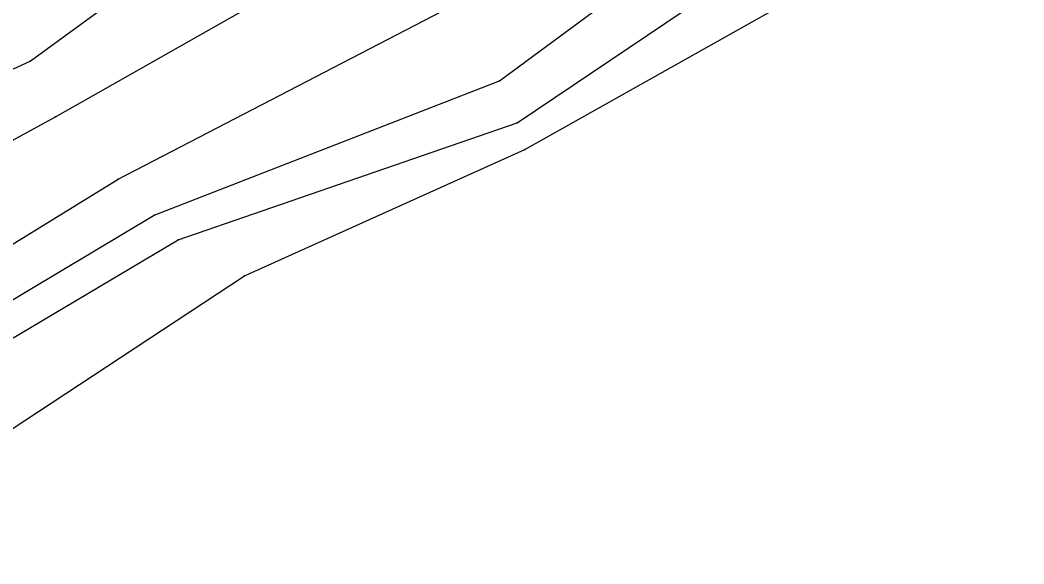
# Model space of a CAD drawing. Extents: x 1419505 to 1434054, y 1956910 to 1968644.
# Drawn here: x 1422067.1 to 1422201.5, y 1958274.8 to 1958347.6 of the extents above; entities that cross this region are included whole.
import ezdxf

# ---------------------------------------------------------------- set-up
doc = ezdxf.new("R2010")
doc.units = 0
for name, color, linetype in [('S_BREAKLINE', 7, 'Continuous'), ('S_DITCHLINE', 7, 'Continuous'), ('S_GRD_PT_SYM', 7, 'Continuous')]:
    doc.layers.add(name, color=color, linetype=linetype)

msp = doc.modelspace()

# ---------------------------------------------------------------- linework, layer by layer
at = {"layer": 'S_BREAKLINE'}
for p, q in [((1422068.4648, 1958342.0838), (1422113.0926, 1958374.6439)), ((1422134.688, 1958330.235), (1422201.5004, 1958367.8264)), ((1422071.824, 1958334.6333), (1422123.2103, 1958363.7582)), ((1422080.2205, 1958326.2678), (1422128.0116, 1958351.0774)), ((1422035.9747, 1958327.1518), (1422068.4648, 1958342.0838)), ((1422025.847, 1958309.5217), (1422071.824, 1958334.6333)), ((1422097.1516, 1958313.3479), (1422134.688, 1958330.235)), ((1422031.0383, 1958296.0688), (1422080.2205, 1958326.2678)), ((1422038.5128, 1958274.7904), (1422097.1516, 1958313.3479))]:
    msp.add_line(p, q, dxfattribs=at)
at = {"layer": 'S_DITCHLINE'}
for p, q in [((1422131.2908, 1958339.4226), (1422184.9633, 1958379.1352)), ((1422133.632, 1958333.8432), (1422193.5728, 1958374.1108)), ((1422085.0588, 1958321.4514), (1422131.2908, 1958339.4226)), ((1422088.245, 1958318.1782), (1422133.632, 1958333.8432)), ((1422033.1765, 1958290.5544), (1422085.0588, 1958321.4514)), ((1422035.4296, 1958286.7462), (1422088.245, 1958318.1782))]:
    msp.add_line(p, q, dxfattribs=at)
at = {"layer": 'S_GRD_PT_SYM'}
for points in [[(1422068.4648, 1958342.0838), (1422068.4648, 1958342.1338), (1422068.4648, 1958342.0838), (1422068.4148, 1958342.0838), (1422068.4648, 1958342.0838), (1422068.4648, 1958342.0338), (1422068.4648, 1958342.0838), (1422068.5148, 1958342.0838)], [(1422131.2908, 1958339.4226), (1422131.2908, 1958339.4726), (1422131.2908, 1958339.4226), (1422131.2408, 1958339.4226), (1422131.2908, 1958339.4226), (1422131.2908, 1958339.3726), (1422131.2908, 1958339.4226), (1422131.3408, 1958339.4226)], [(1422071.824, 1958334.6333), (1422071.824, 1958334.6833), (1422071.824, 1958334.6333), (1422071.774, 1958334.6333), (1422071.824, 1958334.6333), (1422071.824, 1958334.5833), (1422071.824, 1958334.6333), (1422071.874, 1958334.6333)], [(1422133.632, 1958333.8432), (1422133.632, 1958333.8932), (1422133.632, 1958333.8432), (1422133.582, 1958333.8432), (1422133.632, 1958333.8432), (1422133.632, 1958333.7932), (1422133.632, 1958333.8432), (1422133.682, 1958333.8432)], [(1422134.688, 1958330.235), (1422134.688, 1958330.285), (1422134.688, 1958330.235), (1422134.638, 1958330.235), (1422134.688, 1958330.235), (1422134.688, 1958330.185), (1422134.688, 1958330.235), (1422134.738, 1958330.235)], [(1422080.2205, 1958326.2678), (1422080.2205, 1958326.3178), (1422080.2205, 1958326.2678), (1422080.1705, 1958326.2678), (1422080.2205, 1958326.2678), (1422080.2205, 1958326.2178), (1422080.2205, 1958326.2678), (1422080.2705, 1958326.2678)], [(1422085.0588, 1958321.4514), (1422085.0588, 1958321.5014), (1422085.0588, 1958321.4514), (1422085.0088, 1958321.4514), (1422085.0588, 1958321.4514), (1422085.0588, 1958321.4014), (1422085.0588, 1958321.4514), (1422085.1088, 1958321.4514)], [(1422088.245, 1958318.1782), (1422088.245, 1958318.2282), (1422088.245, 1958318.1782), (1422088.195, 1958318.1782), (1422088.245, 1958318.1782), (1422088.245, 1958318.1282), (1422088.245, 1958318.1782), (1422088.295, 1958318.1782)], [(1422097.1516, 1958313.3479), (1422097.1516, 1958313.3979), (1422097.1516, 1958313.3479), (1422097.1016, 1958313.3479), (1422097.1516, 1958313.3479), (1422097.1516, 1958313.2979), (1422097.1516, 1958313.3479), (1422097.2016, 1958313.3479)]]:
    msp.add_lwpolyline(points, dxfattribs=at)

doc.saveas('drawing.dxf')
